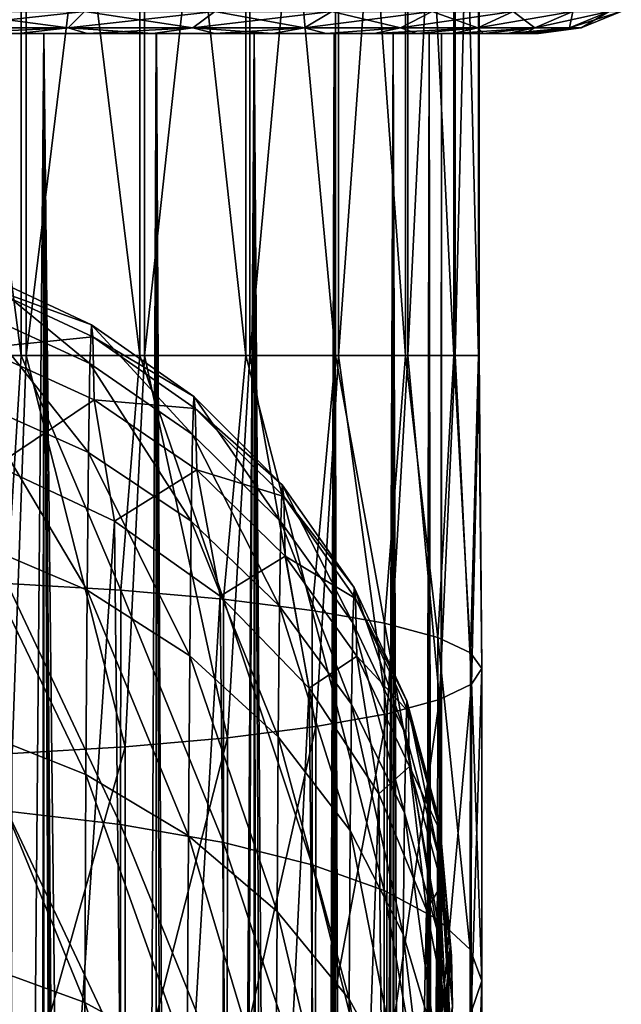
# Model space of a CAD drawing. Header units: metres. Extents: x -109 to 109, y -917 to 389.
# Tile 582 of 656: x 5 to 16, y -121 to -103. Entities that reach past the tile are written whole.
import ezdxf

# ---------------------------------------------------------------- set-up
doc = ezdxf.new("R2010")
doc.units = ezdxf.units.M
doc.layers.add('solid_24503124_XXX_01_SW0001', color=7, linetype='CONTINUOUS')
doc.layers.add('solid_24503124_XXX_01_SW0001_01', color=7, linetype='CONTINUOUS')

msp = doc.modelspace()

# ---------------------------------------------------------------- linework, layer by layer
at = {"layer": 'solid_24503124_XXX_01_SW0001'}
for points in [[(6.5805, -103, 13.208941), (5.333121, -103, 13.759974), (-6.580517, -103, 13.208932)], [(-1.199402, -103, 12.944548), (6.5805, -103, 13.208941), (-6.580517, -103, 13.208932)]]:
    msp.add_3dface(points, dxfattribs=at)
at = {"layer": 'solid_24503124_XXX_01_SW0001_01'}
for points in [[(3.074984, -91.313576, -255.789642), (3.075007, -108.828369, -255.789642), (5.384794, -108.828369, -256.437714)], [(5.384758, -91.313576, -256.437683), (3.074984, -91.313576, -255.789642), (5.384794, -108.828369, -256.437714)], [(3.168574, -91.313576, -281.346771), (5.47354, -91.313576, -280.681824), (3.168597, -108.828369, -281.346771)], [(5.47354, -91.313576, -280.681824), (5.473576, -108.828369, -280.681824), (3.168597, -108.828369, -281.346771)], [(5.384758, -91.313576, -256.437683), (5.384794, -108.828369, -256.437714), (7.536172, -108.828369, -257.499146)], [(7.536133, -91.313576, -257.499115), (5.384758, -91.313576, -256.437683), (7.536172, -108.828369, -257.499146)], [(5.47354, -91.313576, -280.681824), (7.617083, -91.313576, -279.604675), (5.473576, -108.828369, -280.681824)], [(7.617083, -91.313576, -279.604675), (7.617122, -108.828369, -279.604645), (5.473576, -108.828369, -280.681824)], [(7.536133, -91.313576, -257.499115), (7.536172, -108.828369, -257.499146), (9.455878, -108.828369, -258.937836)], [(9.455843, -91.313576, -258.937805), (7.536133, -91.313576, -257.499115), (9.455878, -108.828369, -258.937836)], [(7.617083, -91.313576, -279.604675), (9.526205, -91.313576, -278.151978), (7.617122, -108.828369, -279.604645)], [(9.526205, -91.313576, -278.151978), (9.52624, -108.828369, -278.151947), (7.617122, -108.828369, -279.604645)], [(9.455843, -91.313576, -258.937805), (9.455878, -108.828369, -258.937836), (11.07854, -108.828369, -260.704773)], [(11.078513, -91.313576, -260.704742), (9.455843, -91.313576, -258.937805), (11.07854, -108.828369, -260.704773)], [(9.526205, -91.313576, -278.151978), (11.135891, -91.313576, -276.373199), (9.52624, -108.828369, -278.151947)], [(11.135891, -91.313576, -276.373199), (11.135918, -108.828369, -276.373169), (9.52624, -108.828369, -278.151947)], [(11.078513, -91.313576, -260.704742), (11.07854, -108.828369, -260.704773), (12.3489, -108.828369, -262.739777)], [(12.348883, -91.313576, -262.739746), (11.078513, -91.313576, -260.704742), (12.3489, -108.828369, -262.739777)], [(11.135891, -91.313576, -276.373199), (12.391322, -91.313576, -274.328918), (11.135918, -108.828369, -276.373169)], [(12.391322, -91.313576, -274.328918), (12.391339, -108.828369, -274.328888), (11.135918, -108.828369, -276.373169)], [(12.348883, -91.313576, -262.739746), (12.3489, -108.828369, -262.739777), (13.223697, -108.828369, -264.973572)], [(13.223687, -91.313576, -264.973541), (12.348883, -91.313576, -262.739746), (13.223697, -108.828369, -264.973572)], [(12.391322, -91.313576, -274.328918), (13.249743, -91.313576, -272.088776), (12.391339, -108.828369, -274.328888)], [(13.249743, -91.313576, -272.088776), (13.249752, -108.828369, -272.088776), (12.391339, -108.828369, -274.328888)], [(13.223687, -91.313576, -264.973541), (13.223697, -108.828369, -264.973572), (13.67314, -108.828369, -267.330078)], [(13.673135, -91.313576, -267.330078), (13.223687, -91.313576, -264.973541), (13.67314, -108.828369, -267.330078)], [(13.249743, -91.313576, -272.088776), (13.68192, -91.313576, -269.729034), (13.249752, -108.828369, -272.088776)], [(13.68192, -91.313576, -269.729034), (13.681925, -108.828369, -269.729034), (13.249752, -108.828369, -272.088776)], [(13.673135, -91.313576, -267.330078), (13.67314, -108.828369, -267.330078), (13.681925, -108.828369, -269.729034)], [(13.68192, -91.313576, -269.729034), (13.673135, -91.313576, -267.330078), (13.681925, -108.828369, -269.729034)], [(6.530507, -102.598076, -14.888056), (6.239558, -102.89798, -14.22476), (3.81314, -102.89798, -15.057751)], [(3.990946, -102.598076, -15.759889), (6.530507, -102.598076, -14.888056), (3.81314, -102.89798, -15.057751)], [(3.990946, -102.598076, 15.759889), (3.81314, -102.89798, 15.057751), (6.239558, -102.89798, 14.22476)], [(6.530507, -102.598076, 14.888056), (3.990946, -102.598076, 15.759889), (6.239558, -102.89798, 14.22476)], [(8.891932, -102.598076, -13.610116), (8.495777, -102.89798, -13.003756), (6.239558, -102.89798, -14.22476)], [(6.530507, -102.598076, -14.888056), (8.891932, -102.598076, -13.610116), (6.239558, -102.89798, -14.22476)], [(6.530507, -102.598076, 14.888056), (6.239558, -102.89798, 14.22476), (8.495777, -102.89798, 13.003756)], [(8.891932, -102.598076, 13.610116), (6.530507, -102.598076, 14.888056), (8.495777, -102.89798, 13.003756)], [(11.01081, -102.598076, -11.960928), (10.520254, -102.89798, -11.428042), (8.495777, -102.89798, -13.003756)], [(8.891932, -102.598076, -13.610116), (11.01081, -102.598076, -11.960928), (8.495777, -102.89798, -13.003756)], [(8.891932, -102.598076, 13.610116), (8.495777, -102.89798, 13.003756), (10.520254, -102.89798, 11.428042)], [(11.01081, -102.598076, 11.960928), (8.891932, -102.598076, 13.610116), (10.520254, -102.89798, 11.428042)], [(12.829341, -102.598076, -9.985476), (12.257765, -102.89798, -9.540602), (10.520254, -102.89798, -11.428042)], [(11.01081, -102.598076, -11.960928), (12.829341, -102.598076, -9.985476), (10.520254, -102.89798, -11.428042)], [(11.01081, -102.598076, 11.960928), (10.520254, -102.89798, 11.428042), (12.257765, -102.89798, 9.540602)], [(12.829341, -102.598076, 9.985476), (11.01081, -102.598076, 11.960928), (12.257765, -102.89798, 9.540602)], [(14.297921, -102.598076, -7.737648), (13.660916, -102.89798, -7.392919), (12.257765, -102.89798, -9.540602)], [(12.829341, -102.598076, -9.985476), (14.297921, -102.598076, -7.737648), (12.257765, -102.89798, -9.540602)], [(12.829341, -102.598076, 9.985476), (12.257765, -102.89798, 9.540602), (13.660916, -102.89798, 7.392919)], [(14.297921, -102.598076, 7.737648), (12.829341, -102.598076, 9.985476), (13.660916, -102.89798, 7.392919)], [(15.376491, -102.598076, -5.278756), (14.691434, -102.89798, -5.043576), (13.660916, -102.89798, -7.392919)], [(14.297921, -102.598076, -7.737648), (15.376491, -102.598076, -5.278756), (13.660916, -102.89798, -7.392919)], [(14.297921, -102.598076, 7.737648), (13.660916, -102.89798, 7.392919), (14.691434, -102.89798, 5.043576)], [(15.376491, -102.598076, 5.278756), (14.297921, -102.598076, 7.737648), (14.691434, -102.89798, 5.043576)], [(16.035629, -102.598076, -2.675873), (15.321207, -102.89798, -2.556657), (14.691434, -102.89798, -5.043576)], [(15.376491, -102.598076, -5.278756), (16.035629, -102.598076, -2.675873), (14.691434, -102.89798, -5.043576)], [(15.376491, -102.598076, 5.278756), (14.691434, -102.89798, 5.043576), (15.321207, -102.89798, 2.556657)], [(16.257359, -102.598076), (15.533058, -102.89798), (15.321207, -102.89798, -2.556657)], [(16.035629, -102.598076, 2.675873), (15.321207, -102.89798, 2.556657), (15.533058, -102.89798)], [(16.035629, -102.598076, -2.675873), (16.257359, -102.598076), (15.321207, -102.89798, -2.556657)], [(16.035629, -102.598076, 2.675873), (15.376491, -102.598076, 5.278756), (15.321207, -102.89798, 2.556657)], [(16.035629, -102.598076, 2.675873), (15.533058, -102.89798), (16.257359, -102.598076)], [(-6.5805, -103, -13.208941), (-5.333121, -103, -13.759974), (6.580517, -103, -13.208932)], [(1.199602, -103, -12.94453), (-6.5805, -103, -13.208941), (6.580517, -103, -13.208932)], [(-5.333121, -103, -13.759974), (5.333139, -103, -13.759967), (6.580517, -103, -13.208932)], [(-1.199402, -103, 12.944548), (1.199402, -103, 12.944548), (6.5805, -103, 13.208941)], [(1.199402, -103, 12.944548), (7.77168, -103, 12.545124), (6.5805, -103, 13.208941)], [(1.199402, -103, 12.944548), (3.557692, -103, 12.503706), (7.77168, -103, 12.545124)], [(1.199602, -103, -12.94453), (6.580517, -103, -13.208932), (7.771697, -103, -12.545114)], [(3.55756, -103, -12.503744), (1.199602, -103, -12.94453), (7.771697, -103, -12.545114)], [(3.55756, -103, -12.503744), (7.771697, -103, -12.545114), (8.896516, -103, -11.774175)], [(5.794662, -103, -11.637088), (3.55756, -103, -12.503744), (8.896516, -103, -11.774175)], [(4.21655, -284.70282, -12.297183), (3.55756, -103, -12.503744), (5.794662, -103, -11.637088)], [(3.557692, -103, 12.503706), (8.896501, -103, 11.774187), (7.77168, -103, 12.545124)], [(3.557692, -103, 12.503706), (5.794521, -103, 11.637158), (8.896501, -103, 11.774187)], [(5.794521, -390, 11.637158), (5.794521, -103, 11.637158), (3.557692, -103, 12.503706)], [(3.557692, -390, 12.503706), (5.794521, -390, 11.637158), (3.557692, -103, 12.503706)], [(3.81314, -102.89798, -15.057751), (6.239558, -102.89798, -14.22476), (4.040223, -103, -14.193506)], [(6.239558, -102.89798, 14.22476), (3.81314, -102.89798, 15.057751), (5.333121, -103, 13.759974)], [(6.239558, -102.89798, -14.22476), (5.333139, -103, -13.759967), (4.040223, -103, -14.193506)], [(5.6197, -285.277405, -11.722584), (4.21655, -284.70282, -12.297183), (5.794662, -103, -11.637088)], [(6.239558, -102.89798, 14.22476), (5.333121, -103, 13.759974), (6.5805, -103, 13.208941)], [(6.239558, -102.89798, -14.22476), (6.580517, -103, -13.208932), (5.333139, -103, -13.759967)], [(7.048532, -286.332458, -10.923286), (5.6197, -285.277405, -11.722584), (5.794662, -103, -11.637088)], [(5.794521, -103, 11.637158), (9.945371, -103, 10.902699), (8.896501, -103, 11.774187)], [(5.794521, -103, 11.637158), (7.834294, -103, 10.374181), (9.945371, -103, 10.902699)], [(7.754774, -280.148346, 10.433766), (7.834294, -103, 10.374181), (5.794521, -103, 11.637158)], [(6.604911, -285.000854, 11.197104), (5.794521, -103, 11.637158), (5.794521, -390, 11.637158)], [(7.085394, -281.918243, 10.899412), (7.754774, -280.148346, 10.433766), (5.794521, -103, 11.637158)], [(6.719048, -283.506927, 11.128989), (7.085394, -281.918243, 10.899412), (5.794521, -103, 11.637158)], [(6.604911, -285.000854, 11.197104), (6.719048, -283.506927, 11.128989), (5.794521, -103, 11.637158)], [(5.794662, -103, -11.637088), (8.896516, -103, -11.774175), (9.945385, -103, -10.902686)], [(7.834182, -103, -10.374267), (5.794662, -103, -11.637088), (9.945385, -103, -10.902686)], [(7.048532, -286.332458, -10.923286), (5.794662, -103, -11.637088), (7.834182, -103, -10.374267)], [(6.239558, -102.89798, -14.22476), (8.495777, -102.89798, -13.003756), (6.580517, -103, -13.208932)], [(6.239558, -102.89798, 14.22476), (6.5805, -103, 13.208941), (7.77168, -103, 12.545124)], [(8.495777, -102.89798, 13.003756), (6.239558, -102.89798, 14.22476), (7.77168, -103, 12.545124)], [(8.495777, -102.89798, -13.003756), (7.771697, -103, -12.545114), (6.580517, -103, -13.208932)], [(8.403661, -287.724091, -9.918592), (7.048532, -286.332458, -10.923286), (7.834182, -103, -10.374267)], [(7.754774, -280.148346, 10.433766), (8.712723, -278.270996, 9.648236), (7.834294, -103, 10.374181)], [(8.495777, -102.89798, 13.003756), (7.77168, -103, 12.545124), (8.896501, -103, 11.774187)], [(8.495777, -102.89798, -13.003756), (8.896516, -103, -11.774175), (7.771697, -103, -12.545114)], [(7.834182, -103, -10.374267), (10.909297, -103, -9.938137), (11.780039, -103, -8.888762)], [(9.607136, -103, -8.758019), (7.834182, -103, -10.374267), (11.780039, -103, -8.888762)], [(7.834182, -103, -10.374267), (9.945385, -103, -10.902686), (10.909297, -103, -9.938137)], [(8.403661, -287.724091, -9.918592), (7.834182, -103, -10.374267), (9.607136, -103, -8.758019)], [(7.834294, -103, 10.374181), (10.909284, -103, 9.938151), (9.945371, -103, 10.902699)], [(7.834294, -103, 10.374181), (9.607066, -103, 8.758096), (10.909284, -103, 9.938151)], [(8.712723, -278.270996, 9.648236), (9.607066, -103, 8.758096), (7.834294, -103, 10.374181)], [(9.576633, -289.418182, -8.791365), (8.403661, -287.724091, -9.918592), (9.607136, -103, -8.758019)], [(8.495777, -102.89798, -13.003756), (10.520254, -102.89798, -11.428042), (8.896516, -103, -11.774175)], [(8.495777, -102.89798, 13.003756), (8.896501, -103, 11.774187), (9.945371, -103, 10.902699)], [(10.520254, -102.89798, 11.428042), (8.495777, -102.89798, 13.003756), (9.945371, -103, 10.902699)], [(8.712723, -278.270996, 9.648236), (9.803551, -276.489044, 8.537586), (9.607066, -103, 8.758096)], [(10.520254, -102.89798, -11.428042), (9.945385, -103, -10.902686), (8.896516, -103, -11.774175)], [(10.4726, -291.301453, -7.70225), (9.576633, -289.418182, -8.791365), (9.607136, -103, -8.758019)], [(9.607066, -103, 8.758096), (11.780026, -103, 8.88878), (10.909284, -103, 9.938151)], [(9.607066, -103, 8.758096), (12.550299, -103, 7.763337), (11.780026, -103, 8.88878)], [(9.607066, -103, 8.758096), (11.052835, -103, 6.84358), (12.550299, -103, 7.763337)], [(10.812044, -275.009125, 7.218013), (11.052835, -103, 6.84358), (9.607066, -103, 8.758096)], [(9.803551, -276.489044, 8.537586), (10.812044, -275.009125, 7.218013), (9.607066, -103, 8.758096)], [(9.607136, -103, -8.758019), (11.780039, -103, -8.888762), (12.550309, -103, -7.763319)], [(11.052775, -103, -6.843679), (9.607136, -103, -8.758019), (12.550309, -103, -7.763319)], [(10.4726, -291.301453, -7.70225), (9.607136, -103, -8.758019), (11.052775, -103, -6.843679)], [(10.520254, -102.89798, 11.428042), (9.945371, -103, 10.902699), (10.909284, -103, 9.938151)], [(10.520254, -102.89798, -11.428042), (10.909297, -103, -9.938137), (9.945385, -103, -10.902686)], [(11.039043, -293.127167, -6.865822), (10.4726, -291.301453, -7.70225), (11.052775, -103, -6.843679)], [(10.520254, -102.89798, -11.428042), (12.257765, -102.89798, -9.540602), (10.909297, -103, -9.938137)], [(12.257765, -102.89798, 9.540602), (10.520254, -102.89798, 11.428042), (10.909284, -103, 9.938151)], [(10.812044, -275.009125, 7.218013), (11.634715, -273.874786, 5.799431), (11.052835, -103, 6.84358)], [(12.257765, -102.89798, 9.540602), (10.909284, -103, 9.938151), (11.780026, -103, 8.88878)], [(12.257765, -102.89798, -9.540602), (11.780039, -103, -8.888762), (10.909297, -103, -9.938137)], [(11.342853, -294.765869, -6.351353), (11.039043, -293.127167, -6.865822), (11.052775, -103, -6.843679)], [(11.052775, -103, -6.843679), (13.213349, -103, -6.571666), (13.76335, -103, -5.324458)], [(12.12214, -103, -4.696138), (11.052775, -103, -6.843679), (13.76335, -103, -5.324458)], [(11.052775, -103, -6.843679), (12.550309, -103, -7.763319), (13.213349, -103, -6.571666)], [(11.342853, -294.765869, -6.351353), (11.052775, -103, -6.843679), (12.12214, -103, -4.696138)], [(11.052835, -103, 6.84358), (13.213342, -103, 6.571682), (12.550299, -103, 7.763337)], [(11.052835, -103, 6.84358), (12.122123, -103, 4.696183), (13.213342, -103, 6.571682)], [(11.634715, -273.874786, 5.799431), (12.122123, -103, 4.696183), (11.052835, -103, 6.84358)], [(11.473627, -296.27301, -6.111946), (11.342853, -294.765869, -6.351353), (12.12214, -103, -4.696138)], [(11.473678, -297.725769, -6.11185), (11.473627, -296.27301, -6.111946), (12.12214, -103, -4.696138)], [(11.473678, -297.725769, -6.11185), (12.12214, -103, -4.696138), (12.122142, -390, -4.696133)], [(11.634715, -273.874786, 5.799431), (12.252471, -273.054596, 4.344761), (12.122123, -103, 4.696183)], [(12.257765, -102.89798, 9.540602), (11.780026, -103, 8.88878), (12.550299, -103, 7.763337)], [(13.660916, -102.89798, -7.392919), (12.550309, -103, -7.763319), (11.780039, -103, -8.888762)], [(12.257765, -102.89798, -9.540602), (13.660916, -102.89798, -7.392919), (11.780039, -103, -8.888762)], [(12.122123, -103, 4.696183), (13.763343, -103, 5.324475), (13.213342, -103, 6.571682)], [(12.122123, -103, 4.696183), (14.196084, -103, 4.031231), (13.763343, -103, 5.324475)], [(12.122123, -103, 4.696183), (12.778644, -103, 2.388729), (14.196084, -103, 4.031231)], [(12.677504, -272.502533, 2.877654), (12.778644, -103, 2.388729), (12.122123, -103, 4.696183)], [(12.252471, -273.054596, 4.344761), (12.677504, -272.502533, 2.877654), (12.122123, -103, 4.696183)], [(12.12214, -103, -4.696138), (14.196091, -103, -4.031209), (14.507715, -103, -2.702889)], [(12.778635, -103, -2.388779), (12.12214, -103, -4.696138), (14.507715, -103, -2.702889)], [(12.12214, -103, -4.696138), (13.76335, -103, -5.324458), (14.196091, -103, -4.031209)], [(12.122142, -390, -4.696133), (12.12214, -103, -4.696138), (12.778635, -103, -2.388779)], [(12.778636, -390, -2.388776), (12.122142, -390, -4.696133), (12.778635, -103, -2.388779)], [(13.660916, -102.89798, 7.392919), (12.257765, -102.89798, 9.540602), (12.550299, -103, 7.763337)], [(13.660916, -102.89798, 7.392919), (12.550299, -103, 7.763337), (13.213342, -103, 6.571682)], [(13.660916, -102.89798, -7.392919), (13.213349, -103, -6.571666), (12.550309, -103, -7.763319)], [(12.677504, -272.502533, 2.877654), (12.921636, -272.187195, 1.425249), (12.778644, -103, 2.388729)], [(12.778635, -103, -2.388779), (14.6951, -103, -1.354058), (14.75736, -103)], [(12.778635, -103, -2.388779), (14.75736, -103), (13, -103)], [(12.778635, -103, -2.388779), (14.507715, -103, -2.702889), (14.6951, -103, -1.354058)], [(12.778636, -390, -2.388776), (12.778635, -103, -2.388779), (13, -103)], [(12.778636, -390, -2.388776), (13, -103), (13, -272.08847)], [(12.778644, -103, 2.388729), (14.50771, -103, 2.702917), (14.196084, -103, 4.031231)], [(12.778644, -103, 2.388729), (14.695098, -103, 1.35408), (14.50771, -103, 2.702917)], [(12.778644, -103, 2.388729), (13, -103), (14.695098, -103, 1.35408)], [(13, -272.08847), (13, -103), (12.778644, -103, 2.388729)], [(12.921636, -272.187195, 1.425249), (13, -272.08847), (12.778644, -103, 2.388729)], [(13, -103), (14.75736, -103), (14.695098, -103, 1.35408)], [(13.660916, -102.89798, 7.392919), (13.213342, -103, 6.571682), (13.763343, -103, 5.324475)], [(14.691434, -102.89798, -5.043576), (13.76335, -103, -5.324458), (13.213349, -103, -6.571666)], [(13.660916, -102.89798, -7.392919), (14.691434, -102.89798, -5.043576), (13.213349, -103, -6.571666)], [(14.691434, -102.89798, 5.043576), (13.660916, -102.89798, 7.392919), (13.763343, -103, 5.324475)], [(14.691434, -102.89798, 5.043576), (13.763343, -103, 5.324475), (14.196084, -103, 4.031231)], [(14.691434, -102.89798, -5.043576), (14.196091, -103, -4.031209), (13.76335, -103, -5.324458)], [(14.691434, -102.89798, 5.043576), (14.196084, -103, 4.031231), (14.50771, -103, 2.702917)], [(15.321207, -102.89798, -2.556657), (14.507715, -103, -2.702889), (14.196091, -103, -4.031209)], [(14.691434, -102.89798, -5.043576), (15.321207, -102.89798, -2.556657), (14.196091, -103, -4.031209)], [(15.321207, -102.89798, 2.556657), (14.50771, -103, 2.702917), (14.695098, -103, 1.35408)], [(15.321207, -102.89798, 2.556657), (14.691434, -102.89798, 5.043576), (14.50771, -103, 2.702917)], [(15.321207, -102.89798, -2.556657), (14.6951, -103, -1.354058), (14.507715, -103, -2.702889)], [(15.321207, -102.89798, 2.556657), (14.695098, -103, 1.35408), (14.75736, -103)], [(15.533058, -102.89798), (14.75736, -103), (14.6951, -103, -1.354058)], [(15.321207, -102.89798, -2.556657), (15.533058, -102.89798), (14.6951, -103, -1.354058)], [(15.321207, -102.89798, 2.556657), (14.75736, -103), (15.533058, -102.89798)], [(4.604003, -107.316093, -111.459587), (4.577305, -108.029617, -104.169029), (6.631594, -108.974815, -104.315613)], [(6.657845, -108.273232, -111.484138), (4.604003, -107.316093, -111.459587), (6.631594, -108.974815, -104.315613)], [(4.630816, -107.539932, -118.781548), (4.604003, -107.316093, -111.459587), (6.657845, -108.273232, -111.484138)], [(6.684209, -108.493324, -118.683548), (4.630816, -107.539932, -118.781548), (6.657845, -108.273232, -111.484138)], [(4.657305, -108.697456, -126.0149), (4.630816, -107.539932, -118.781548), (6.684209, -108.493324, -118.683548)], [(4.577305, -108.029617, -104.169029), (4.55116, -109.6688, -97.029396), (6.605886, -110.586555, -97.295479)], [(6.631594, -108.974815, -104.315613), (4.577305, -108.029617, -104.169029), (6.605886, -110.586555, -97.295479)], [(6.657845, -108.273232, -111.484138), (6.631594, -108.974815, -104.315613), (8.488586, -110.257629, -104.517967)], [(8.514231, -109.572258, -111.520874), (6.657845, -108.273232, -111.484138), (8.488586, -110.257629, -104.517967)], [(6.684209, -108.493324, -118.683548), (6.657845, -108.273232, -111.484138), (8.514231, -109.572258, -111.520874)], [(6.710255, -109.63147, -125.79583), (4.657305, -108.697456, -126.0149), (6.684209, -108.493324, -118.683548)], [(8.539986, -109.787262, -118.553947), (6.684209, -108.493324, -118.683548), (8.514231, -109.572258, -111.520874)], [(6.710255, -109.63147, -125.79583), (6.684209, -108.493324, -118.683548), (8.539986, -109.787262, -118.553947)], [(4.932443, -110.822746, -132.911743), (4.657305, -108.697456, -126.0149), (6.710255, -109.63147, -125.79583)], [(5.384794, -108.828369, -256.437714), (3.075007, -108.828369, -255.789642), (5.133615, -112.958862, -256.083496)], [(3.168597, -108.828369, -281.346771), (5.473576, -108.828369, -280.681824), (5.222372, -116.037079, -280.320648)], [(5.384794, -108.828369, -256.437714), (5.133615, -112.958862, -256.083496), (7.190819, -113.079521, -257.026031)], [(5.473576, -108.828369, -280.681824), (7.272617, -115.91642, -279.363098), (5.222372, -116.037079, -280.320648)], [(7.536172, -108.828369, -257.499146), (5.384794, -108.828369, -256.437714), (7.190819, -113.079521, -257.026031)], [(5.473576, -108.828369, -280.681824), (7.617122, -108.828369, -279.604645), (7.272617, -115.91642, -279.363098)], [(7.536172, -108.828369, -257.499146), (7.190819, -113.079521, -257.026031), (9.051767, -113.243279, -258.308624)], [(7.617122, -108.828369, -279.604645), (9.124122, -115.752663, -278.066925), (7.272617, -115.91642, -279.363098)], [(9.455878, -108.828369, -258.937836), (7.536172, -108.828369, -257.499146), (9.051767, -113.243279, -258.308624)], [(7.617122, -108.828369, -279.604645), (9.52624, -108.828369, -278.151947), (9.124122, -115.752663, -278.066925)], [(9.455878, -108.828369, -258.937836), (9.051767, -113.243279, -258.308624), (10.659916, -113.44516, -259.892303)], [(9.52624, -108.828369, -278.151947), (10.720629, -115.550781, -276.471497), (9.124122, -115.752663, -278.066925)], [(11.07854, -108.828369, -260.704773), (9.455878, -108.828369, -258.937836), (10.659916, -113.44516, -259.892303)], [(9.52624, -108.828369, -278.151947), (11.135918, -108.828369, -276.373169), (10.720629, -115.550781, -276.471497)], [(11.07854, -108.828369, -260.704773), (10.659916, -113.44516, -259.892303), (11.966403, -113.679024, -261.728973)], [(11.135918, -108.828369, -276.373169), (12.013629, -115.31691, -274.625305), (10.720629, -115.550781, -276.471497)], [(12.3489, -108.828369, -262.739777), (11.07854, -108.828369, -260.704773), (11.966403, -113.679024, -261.728973)], [(11.135918, -108.828369, -276.373169), (12.391339, -108.828369, -274.328888), (12.013629, -115.31691, -274.625305)], [(12.3489, -108.828369, -262.739777), (11.966403, -113.679024, -261.728973), (12.931531, -113.937782, -263.762817)], [(12.391339, -108.828369, -274.328888), (12.963836, -115.058159, -272.584442), (12.013629, -115.31691, -274.625305)], [(13.223697, -108.828369, -264.973572), (12.3489, -108.828369, -262.739777), (12.931531, -113.937782, -263.762817)], [(12.391339, -108.828369, -274.328888), (13.249752, -108.828369, -272.088776), (12.963836, -115.058159, -272.584442)], [(13.223697, -108.828369, -264.973572), (12.931531, -113.937782, -263.762817), (13.525975, -114.213554, -265.932068)], [(13.249752, -108.828369, -272.088776), (13.542377, -114.782387, -270.410919), (12.963836, -115.058159, -272.584442)], [(13.67314, -108.828369, -267.330078), (13.223697, -108.828369, -264.973572), (13.525975, -114.213554, -265.932068)], [(13.249752, -108.828369, -272.088776), (13.681925, -108.828369, -269.729034), (13.542377, -114.782387, -270.410919)], [(13.67314, -108.828369, -267.330078), (13.525975, -114.213554, -265.932068), (13.731674, -114.497971, -268.170776)], [(13.681925, -108.828369, -269.729034), (13.731674, -114.497971, -268.170776), (13.542377, -114.782387, -270.410919)], [(13.681925, -108.828369, -269.729034), (13.67314, -108.828369, -267.330078), (13.731674, -114.497971, -268.170776)], [(6.631594, -108.974815, -104.315613), (6.605886, -110.586555, -97.295479), (8.463472, -111.832138, -97.660019)], [(8.488586, -110.257629, -104.517967), (6.631594, -108.974815, -104.315613), (8.463472, -111.832138, -97.660019)], [(7.078565, -111.827576, -132.538162), (4.932443, -110.822746, -132.911743), (6.710255, -109.63147, -125.79583)], [(8.56543, -110.899117, -125.501915), (6.710255, -109.63147, -125.79583), (8.539986, -109.787262, -118.553947)], [(7.078565, -111.827576, -132.538162), (6.710255, -109.63147, -125.79583), (8.56543, -110.899117, -125.501915)], [(8.514231, -109.572258, -111.520874), (8.488586, -110.257629, -104.517967), (10.091859, -111.839081, -104.769936)], [(10.116755, -111.173698, -111.568672), (8.514231, -109.572258, -111.520874), (10.091859, -111.839081, -104.769936)], [(8.539986, -109.787262, -118.553947), (8.514231, -109.572258, -111.520874), (10.116755, -111.173698, -111.568672)], [(4.55116, -109.6688, -97.029396), (4.525996, -112.206779, -90.157715), (6.581143, -113.082054, -90.538818)], [(6.605886, -110.586555, -97.295479), (4.55116, -109.6688, -97.029396), (6.581143, -113.082054, -90.538818)], [(10.14176, -111.382431, -118.396698), (8.539986, -109.787262, -118.553947), (10.116755, -111.173698, -111.568672)], [(8.56543, -110.899117, -125.501915), (8.539986, -109.787262, -118.553947), (10.14176, -111.382431, -118.396698)], [(8.488586, -110.257629, -104.517967), (8.463472, -111.832138, -97.660019), (10.067477, -113.367691, -98.111938)], [(10.091859, -111.839081, -104.769936), (8.488586, -110.257629, -104.517967), (10.067477, -113.367691, -98.111938)], [(6.605886, -110.586555, -97.295479), (6.581143, -113.082054, -90.538818), (8.439301, -114.269981, -91.059456)], [(8.463472, -111.832138, -97.660019), (6.605886, -110.586555, -97.295479), (8.439301, -114.269981, -91.059456)], [(5.223217, -139.72345, -212.315247), (4.932443, -110.822746, -132.911743), (7.078565, -111.827576, -132.538162)], [(8.991167, -113.186096, -132.036697), (7.078565, -111.827576, -132.538162), (8.56543, -110.899117, -125.501915)], [(10.166461, -112.461868, -125.14209), (8.56543, -110.899117, -125.501915), (10.14176, -111.382431, -118.396698)], [(8.991167, -113.186096, -132.036697), (8.56543, -110.899117, -125.501915), (10.166461, -112.461868, -125.14209)], [(10.116755, -111.173698, -111.568672), (10.091859, -111.839081, -104.769936), (11.392696, -113.671135, -105.063866)], [(11.416727, -113.028893, -111.626076), (10.116755, -111.173698, -111.568672), (11.392696, -113.671135, -105.063866)], [(10.14176, -111.382431, -118.396698), (10.116755, -111.173698, -111.568672), (11.416727, -113.028893, -111.626076)], [(11.440862, -113.23037, -118.21656), (10.14176, -111.382431, -118.396698), (11.416727, -113.028893, -111.626076)], [(10.166461, -112.461868, -125.14209), (10.14176, -111.382431, -118.396698), (11.440862, -113.23037, -118.21656)], [(7.36934, -140.728271, -211.94165), (5.223217, -139.72345, -212.315247), (7.078565, -111.827576, -132.538162)], [(7.36934, -140.728271, -211.94165), (7.078565, -111.827576, -132.538162), (8.991167, -113.186096, -132.036697)], [(8.463472, -111.832138, -97.660019), (8.439301, -114.269981, -91.059456), (10.04401, -115.734451, -91.703819)], [(10.067477, -113.367691, -98.111938), (8.463472, -111.832138, -97.660019), (10.04401, -115.734451, -91.703819)], [(10.091859, -111.839081, -104.769936), (10.067477, -113.367691, -98.111938), (11.369163, -115.146561, -98.637505)], [(11.392696, -113.671135, -105.063866), (10.091859, -111.839081, -104.769936), (11.369163, -115.146561, -98.637505)], [(4.525996, -112.206779, -90.157715), (4.502225, -115.601944, -83.666626), (6.557771, -116.420395, -84.156372)], [(6.581143, -113.082054, -90.538818), (4.525996, -112.206779, -90.157715), (6.557771, -116.420395, -84.156372)], [(10.605116, -114.852043, -131.424423), (8.991167, -113.186096, -132.036697), (10.166461, -112.461868, -125.14209)], [(11.464704, -114.272255, -124.727287), (10.166461, -112.461868, -125.14209), (11.440862, -113.23037, -118.21656)], [(10.605116, -114.852043, -131.424423), (10.166461, -112.461868, -125.14209), (11.464704, -114.272255, -124.727287)], [(5.133615, -112.958862, -256.083496), (5.130707, -117.080391, -255.289215), (7.187825, -117.321449, -256.208527)], [(7.190819, -113.079521, -257.026031), (5.133615, -112.958862, -256.083496), (7.187825, -117.321449, -256.208527)], [(11.416727, -113.028893, -111.626076), (11.392696, -113.671135, -105.063866), (12.351574, -115.698105, -105.390839)], [(12.374646, -115.081482, -111.691353), (11.416727, -113.028893, -111.626076), (12.351574, -115.698105, -105.390839)], [(11.440862, -113.23037, -118.21656), (11.416727, -113.028893, -111.626076), (12.374646, -115.081482, -111.691353)], [(6.581143, -113.082054, -90.538818), (6.557771, -116.420395, -84.156372), (8.416469, -117.531189, -84.824471)], [(8.439301, -114.269981, -91.059456), (6.581143, -113.082054, -90.538818), (8.416469, -117.531189, -84.824471)], [(7.190819, -113.079521, -257.026031), (7.187825, -117.321449, -256.208527), (9.048658, -117.648605, -257.459625)], [(9.051767, -113.243279, -258.308624), (7.190819, -113.079521, -257.026031), (9.048658, -117.648605, -257.459625)], [(9.281942, -142.086792, -211.440186), (7.36934, -140.728271, -211.94165), (8.991167, -113.186096, -132.036697)], [(9.281942, -142.086792, -211.440186), (8.991167, -113.186096, -132.036697), (10.605116, -114.852043, -131.424423)], [(9.051767, -113.243279, -258.308624), (9.048658, -117.648605, -257.459625), (10.656665, -118.051933, -259.004486)], [(10.659916, -113.44516, -259.892303), (9.051767, -113.243279, -258.308624), (10.656665, -118.051933, -259.004486)], [(10.067477, -113.367691, -98.111938), (10.04401, -115.734451, -91.703819), (11.346513, -117.430984, -92.452316)], [(11.369163, -115.146561, -98.637505), (10.067477, -113.367691, -98.111938), (11.346513, -117.430984, -92.452316)], [(12.397819, -115.274918, -118.01902), (11.440862, -113.23037, -118.21656), (12.374646, -115.081482, -111.691353)], [(11.464704, -114.272255, -124.727287), (11.440862, -113.23037, -118.21656), (12.397819, -115.274918, -118.01902)], [(10.659916, -113.44516, -259.892303), (10.656665, -118.051933, -259.004486), (11.962987, -118.519165, -260.796204)], [(11.966403, -113.679024, -261.728973), (10.659916, -113.44516, -259.892303), (11.962987, -118.519165, -260.796204)], [(11.392696, -113.671135, -105.063866), (11.369163, -115.146561, -98.637505), (12.328979, -117.114693, -99.220741)], [(12.351574, -115.698105, -105.390839), (11.392696, -113.671135, -105.063866), (12.328979, -117.114693, -99.220741)], [(11.966403, -113.679024, -261.728973), (11.962987, -118.519165, -260.796204), (12.927933, -119.03611, -262.780273)], [(12.931531, -113.937782, -263.762817), (11.966403, -113.679024, -261.728973), (12.927933, -119.03611, -262.780273)], [(12.931531, -113.937782, -263.762817), (12.927933, -119.03611, -262.780273), (13.522183, -119.587059, -264.896484)], [(13.525975, -114.213554, -265.932068), (12.931531, -113.937782, -263.762817), (13.522183, -119.587059, -264.896484)], [(8.439301, -114.269981, -91.059456), (8.416469, -117.531189, -84.824471), (10.021844, -118.900581, -85.650612)], [(10.04401, -115.734451, -91.703819), (8.439301, -114.269981, -91.059456), (10.021844, -118.900581, -85.650612)], [(11.865452, -116.768692, -130.722198), (10.605116, -114.852043, -131.424423), (11.464704, -114.272255, -124.727287)], [(12.42071, -116.275253, -124.270111), (11.464704, -114.272255, -124.727287), (12.397819, -115.274918, -118.01902)], [(11.865452, -116.768692, -130.722198), (11.464704, -114.272255, -124.727287), (12.42071, -116.275253, -124.270111)], [(13.525975, -114.213554, -265.932068), (13.522183, -119.587059, -264.896484), (13.727682, -120.155273, -267.080505)], [(13.731674, -114.497971, -268.170776), (13.525975, -114.213554, -265.932068), (13.727682, -120.155273, -267.080505)], [(13.731674, -114.497971, -268.170776), (13.727682, -120.155273, -267.080505), (13.538184, -120.723488, -269.26593)], [(13.542377, -114.782387, -270.410919), (13.731674, -114.497971, -268.170776), (13.538184, -120.723488, -269.26593)], [(13.542377, -114.782387, -270.410919), (13.538184, -120.723488, -269.26593), (12.959449, -121.274437, -271.386444)], [(12.963836, -115.058159, -272.584442), (13.542377, -114.782387, -270.410919), (12.959449, -121.274437, -271.386444)], [(10.895891, -143.752747, -210.827911), (9.281942, -142.086792, -211.440186), (10.605116, -114.852043, -131.424423)], [(10.895891, -143.752747, -210.827911), (10.605116, -114.852043, -131.424423), (11.865452, -116.768692, -130.722198)], [(11.369163, -115.146561, -98.637505), (11.346513, -117.430984, -92.452316), (12.307232, -119.308022, -93.282211)], [(12.328979, -117.114693, -99.220741), (11.369163, -115.146561, -98.637505), (12.307232, -119.308022, -93.282211)], [(12.963836, -115.058159, -272.584442), (12.959449, -121.274437, -271.386444), (12.00906, -121.791382, -273.377533)], [(12.013629, -115.31691, -274.625305), (12.963836, -115.058159, -272.584442), (12.00906, -121.791382, -273.377533)], [(12.374646, -115.081482, -111.691353), (12.351574, -115.698105, -105.390839), (12.939357, -117.858421, -105.740906)], [(12.961408, -117.269089, -111.76252), (12.374646, -115.081482, -111.691353), (12.939357, -117.858421, -105.740906)], [(12.397819, -115.274918, -118.01902), (12.374646, -115.081482, -111.691353), (12.961408, -117.269089, -111.76252)], [(12.013629, -115.31691, -274.625305), (12.00906, -121.791382, -273.377533), (10.715895, -122.258614, -275.178772)], [(10.720629, -115.550781, -276.471497), (12.013629, -115.31691, -274.625305), (10.715895, -122.258614, -275.178772)], [(12.983554, -117.453964, -117.810074), (12.397819, -115.274918, -118.01902), (12.961408, -117.269089, -111.76252)], [(12.42071, -116.275253, -124.270111), (12.397819, -115.274918, -118.01902), (12.983554, -117.453964, -117.810074)], [(4.502225, -115.601944, -83.666626), (4.480238, -119.798645, -77.662529), (6.536152, -120.546852, -78.252769)], [(6.557771, -116.420395, -84.156372), (4.502225, -115.601944, -83.666626), (6.536152, -120.546852, -78.252769)], [(10.720629, -115.550781, -276.471497), (10.715895, -122.258614, -275.178772), (9.119246, -122.661934, -276.735382)], [(9.124122, -115.752663, -278.066925), (10.720629, -115.550781, -276.471497), (9.119246, -122.661934, -276.735382)], [(12.351574, -115.698105, -105.390839), (12.328979, -117.114693, -99.220741), (12.917762, -119.212296, -99.843941)], [(12.939357, -117.858421, -105.740906), (12.351574, -115.698105, -105.390839), (12.917762, -119.212296, -99.843941)], [(9.124122, -115.752663, -278.066925), (9.119246, -122.661934, -276.735382), (7.267626, -122.989098, -278.000061)], [(7.272617, -115.91642, -279.363098), (9.124122, -115.752663, -278.066925), (7.267626, -122.989098, -278.000061)], [(10.04401, -115.734451, -91.703819), (10.021844, -118.900581, -85.650612), (11.325117, -120.486969, -86.609695)], [(11.346513, -117.430984, -92.452316), (10.04401, -115.734451, -91.703819), (11.325117, -120.486969, -86.609695)], [(7.272617, -115.91642, -279.363098), (7.267626, -122.989098, -278.000061), (5.217295, -123.230148, -278.934418)], [(5.222372, -116.037079, -280.320648), (7.272617, -115.91642, -279.363098), (5.217295, -123.230148, -278.934418)], [(6.557771, -116.420395, -84.156372), (6.536152, -120.546852, -78.252769), (8.39535, -121.562317, -79.057259)], [(8.416469, -117.531189, -84.824471), (6.557771, -116.420395, -84.156372), (8.39535, -121.562317, -79.057259)], [(12.729255, -118.870766, -129.953934), (11.865452, -116.768692, -130.722198), (12.42071, -116.275253, -124.270111)], [(13.005432, -118.410019, -123.784447), (12.42071, -116.275253, -124.270111), (12.983554, -117.453964, -117.810074)], [(12.729255, -118.870766, -129.953934), (12.42071, -116.275253, -124.270111), (13.005432, -118.410019, -123.784447)], [(12.156227, -145.669388, -210.125687), (10.895891, -143.752747, -210.827911), (11.865452, -116.768692, -130.722198)], [(12.156227, -145.669388, -210.125687), (11.865452, -116.768692, -130.722198), (12.729255, -118.870766, -129.953934)], [(5.130707, -117.080391, -255.289215), (5.125893, -121.066658, -253.974823), (7.182871, -121.424156, -254.855743)], [(7.187825, -117.321449, -256.208527), (5.130707, -117.080391, -255.289215), (7.182871, -121.424156, -254.855743)], [(12.328979, -117.114693, -99.220741), (12.307232, -119.308022, -93.282211), (12.896977, -121.308533, -94.168289)], [(12.917762, -119.212296, -99.843941), (12.328979, -117.114693, -99.220741), (12.896977, -121.308533, -94.168289)], [(7.187825, -117.321449, -256.208527), (7.182871, -121.424156, -254.855743), (9.043513, -121.909355, -256.054718)], [(9.048658, -117.648605, -257.459625), (7.187825, -117.321449, -256.208527), (9.043513, -121.909355, -256.054718)], [(12.961408, -117.269089, -111.76252), (12.939357, -117.858421, -105.740906), (13.138185, -120.086426, -106.103432)], [(13.159183, -119.525246, -111.837402), (12.961408, -117.269089, -111.76252), (13.138185, -120.086426, -106.103432)], [(12.983554, -117.453964, -117.810074), (12.961408, -117.269089, -111.76252), (13.159183, -119.525246, -111.837402)], [(11.346513, -117.430984, -92.452316), (11.325117, -120.486969, -86.609695), (12.28669, -122.242134, -87.672592)], [(12.307232, -119.308022, -93.282211), (11.346513, -117.430984, -92.452316), (12.28669, -122.242134, -87.672592)], [(13.18027, -119.701294, -117.596077), (12.983554, -117.453964, -117.810074), (13.159183, -119.525246, -111.837402)], [(13.005432, -118.410019, -123.784447), (12.983554, -117.453964, -117.810074), (13.18027, -119.701294, -117.596077)], [(8.416469, -117.531189, -84.824471), (8.39535, -121.562317, -79.057259), (10.00134, -122.814178, -80.051544)], [(10.021844, -118.900581, -85.650612), (8.416469, -117.531189, -84.824471), (10.00134, -122.814178, -80.051544)], [(9.048658, -117.648605, -257.459625), (9.043513, -121.909355, -256.054718), (10.651285, -122.507515, -257.53537)], [(10.656665, -118.051933, -259.004486), (9.048658, -117.648605, -257.459625), (10.651285, -122.507515, -257.53537)], [(12.939357, -117.858421, -105.740906), (12.917762, -119.212296, -99.843941), (13.117621, -121.375633, -100.488159)], [(13.138185, -120.086426, -106.103432), (12.939357, -117.858421, -105.740906), (13.117621, -121.375633, -100.488159)], [(10.656665, -118.051933, -259.004486), (10.651285, -122.507515, -257.53537), (11.957335, -123.200447, -259.252625)], [(11.962987, -118.519165, -260.796204), (10.656665, -118.051933, -259.004486), (11.957335, -123.200447, -259.252625)], [(11.962987, -118.519165, -260.796204), (11.957335, -123.200447, -259.252625), (12.921979, -123.96711, -261.154388)], [(12.927933, -119.03611, -262.780273), (11.962987, -118.519165, -260.796204), (12.921979, -123.96711, -261.154388)], [(13.167109, -121.086685, -129.145798), (12.729255, -118.870766, -129.953934), (13.005432, -118.410019, -123.784447)], [(13.201103, -120.611679, -123.285057), (13.005432, -118.410019, -123.784447), (13.18027, -119.701294, -117.596077)], [(13.167109, -121.086685, -129.145798), (13.005432, -118.410019, -123.784447), (13.201103, -120.611679, -123.285057)], [(10.021844, -118.900581, -85.650612), (10.00134, -122.814178, -80.051544), (11.305326, -124.264412, -81.205421)], [(11.325117, -120.486969, -86.609695), (10.021844, -118.900581, -85.650612), (11.305326, -124.264412, -81.205421)], [(13.02003, -147.771469, -209.357437), (12.156227, -145.669388, -210.125687), (12.729255, -118.870766, -129.953934)], [(13.02003, -147.771469, -209.357437), (12.729255, -118.870766, -129.953934), (13.167109, -121.086685, -129.145798)], [(12.927933, -119.03611, -262.780273), (12.921979, -123.96711, -261.154388), (13.515908, -124.784203, -263.182831)], [(13.522183, -119.587059, -264.896484), (12.927933, -119.03611, -262.780273), (13.515908, -124.784203, -263.182831)], [(12.917762, -119.212296, -99.843941), (12.896977, -121.308533, -94.168289), (13.09783, -123.371735, -95.083626)], [(13.117621, -121.375633, -100.488159), (12.917762, -119.212296, -99.843941), (13.09783, -123.371735, -95.083626)], [(12.307232, -119.308022, -93.282211), (12.28669, -122.242134, -87.672592), (12.877344, -124.112762, -88.806992)], [(12.896977, -121.308533, -94.168289), (12.307232, -119.308022, -93.282211), (12.877344, -124.112762, -88.806992)], [(13.159183, -119.525246, -111.837402), (13.138185, -120.086426, -106.103432), (12.942017, -122.314438, -106.467407)], [(12.961962, -121.781403, -111.913727), (13.159183, -119.525246, -111.837402), (12.942017, -122.314438, -106.467407)], [(13.18027, -119.701294, -117.596077), (13.159183, -119.525246, -111.837402), (12.961962, -121.781403, -111.913727)], [(13.522183, -119.587059, -264.896484), (13.515908, -124.784203, -263.182831), (13.721075, -125.626907, -265.276337)], [(13.727682, -120.155273, -267.080505), (13.522183, -119.587059, -264.896484), (13.721075, -125.626907, -265.276337)], [(4.480238, -119.798645, -77.662529), (4.460395, -124.728096, -72.243843), (6.516641, -125.393791, -72.924782)], [(6.536152, -120.546852, -78.252769), (4.480238, -119.798645, -77.662529), (6.516641, -125.393791, -72.924782)], [(12.981992, -121.948624, -117.383522), (13.18027, -119.701294, -117.596077), (12.961962, -121.781403, -111.913727)], [(13.201103, -120.611679, -123.285057), (13.18027, -119.701294, -117.596077), (12.981992, -121.948624, -117.383522)], [(13.138185, -120.086426, -106.103432), (13.117621, -121.375633, -100.488159), (12.922485, -123.538971, -101.13382)], [(12.942017, -122.314438, -106.467407), (13.138185, -120.086426, -106.103432), (12.922485, -123.538971, -101.13382)], [(13.727682, -120.155273, -267.080505), (13.721075, -125.626907, -265.276337), (13.531246, -126.469604, -267.371277)], [(13.538184, -120.723488, -269.26593), (13.727682, -120.155273, -267.080505), (13.531246, -126.469604, -267.371277)], [(11.325117, -120.486969, -86.609695), (11.305326, -124.264412, -81.205421), (12.267689, -125.868942, -82.483826)], [(12.28669, -122.242134, -87.672592), (11.325117, -120.486969, -86.609695), (12.267689, -125.868942, -82.483826)], [(6.536152, -120.546852, -78.252769), (6.516641, -125.393791, -72.924782), (8.376289, -126.297272, -73.852364)], [(8.39535, -121.562317, -79.057259), (6.536152, -120.546852, -78.252769), (8.376289, -126.297272, -73.852364)]]:
    msp.add_3dface(points, dxfattribs=at)

doc.saveas('drawing.dxf')
